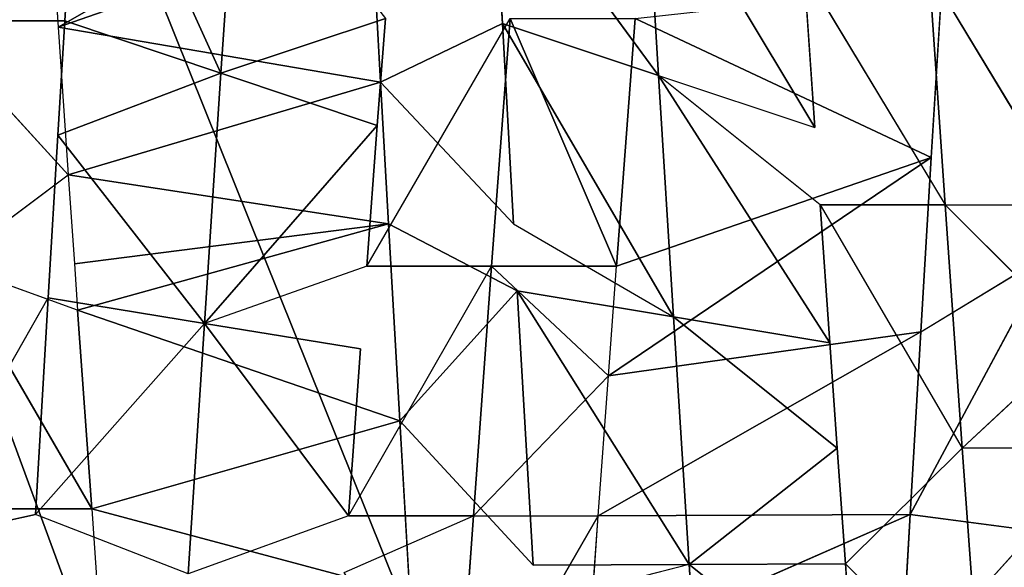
# Model space of a CAD drawing. Extents: x 0 to 40, y 0 to 81.9.
# Tile 302 of 623: x 5.929 to 6.618, y 74.874 to 75.257. Entities that reach past the tile are written whole.
import ezdxf

# ---------------------------------------------------------------- set-up
doc = ezdxf.new("R2010")
doc.units = 0
doc.header["$LTSCALE"] = 25.4
doc.layers.get('0').update_dxf_attribs({"color": 13, "linetype": 'CONTINUOUS'})

# ---------------------------------------------------------------- blocks, each defined once
blk = doc.blocks.new('ICE-TUBE-LED-S-8118_STL')
at = {"color": 0}
for p, q in [((75.20985, 16.25523, 44.05003), (75.22965, 16.16658, 44.05025)), ((75.20985, 16.25523, 44.05003), (75.381, 16.15767, 44.05857)), ((75.57041, 16.23816, 47.52642), (75.46723, 16.14361, 47.54793)), ((75.57487, 16.23351, 44.0867), (75.5748, 16.14601, 44.08669)), ((75.23358, 16.12718, 47.57072), (75.40493, 16.22679, 47.55747)), ((75.23358, 16.12718, 47.57072), (75.40493, 16.22679, 47.55747)), ((75.37259, 16.13703, 47.56142), (75.40493, 16.22679, 47.55747)), ((75.40493, 16.22679, 47.55747), (75.46723, 16.14361, 47.54793)), ((75.23358, 16.12718, 47.57072), (75.23358, 16.21468, 47.57072)), ((75.18794, 16.05969, 44.23948), (75.22965, 16.16658, 44.05025)), ((75.381, 16.15767, 44.05857), (75.22965, 16.16658, 44.05025)), ((75.36325, 16.04829, 44.24718), (75.22965, 16.16658, 44.05025)), ((75.381, 16.15767, 44.05857), (75.22965, 16.16658, 44.05025)), ((75.36325, 16.04829, 44.24718), (75.22965, 16.16658, 44.05025)), ((75.381, 16.15767, 44.05857), (75.36325, 16.04829, 44.24718)), ((75.381, 16.15767, 44.05857), (75.36325, 16.04829, 44.24718)), ((75.49486, 16.15085, 44.07268), (75.381, 16.15767, 44.05857)), ((75.64961, 16.15599, 47.50491), (75.57041, 16.15066, 47.52642)), ((75.49486, 16.15085, 44.07268), (75.36325, 16.04829, 44.24718)), ((75.49486, 16.15085, 44.07268), (75.36325, 16.04829, 44.24718)), ((75.57041, 16.15066, 47.52642), (75.46723, 16.14361, 47.54793)), ((75.49486, 16.15085, 44.07268), (75.53822, 16.03664, 44.27256)), ((75.49486, 16.15085, 44.07268), (75.53822, 16.03664, 44.27256)), ((75.5748, 16.14601, 44.08669), (75.49486, 16.15085, 44.07268)), ((75.53207, 15.92486, 47.92123), (75.57041, 16.15066, 47.52642)), ((75.53207, 15.92486, 47.92123), (75.57041, 16.15066, 47.52642)), ((75.53822, 16.03664, 44.27256), (75.5748, 16.14601, 44.08669)), ((75.53822, 16.03664, 44.27256), (75.5748, 16.14601, 44.08669)), ((75.64684, 15.93119, 47.89772), (75.57041, 16.15066, 47.52642)), ((75.64684, 15.93119, 47.89772), (75.57041, 16.15066, 47.52642)), ((75.75452, 16.13494, 44.131), (75.5748, 16.14601, 44.08669)), ((75.75452, 16.13494, 44.131), (75.5748, 16.14601, 44.08669)), ((75.40493, 16.13929, 47.55747), (75.37259, 16.13703, 47.56142)), ((75.46723, 16.14361, 47.54793), (75.40493, 16.13929, 47.55747)), ((75.43279, 15.91931, 47.93585), (75.40493, 16.13929, 47.55747)), ((75.43279, 15.91931, 47.93585), (75.40493, 16.13929, 47.55747)), ((75.43279, 15.91931, 47.93585), (75.46723, 16.14361, 47.54793)), ((75.43279, 15.91931, 47.93585), (75.46723, 16.14361, 47.54793)), ((75.53207, 15.92486, 47.92123), (75.46723, 16.14361, 47.54793)), ((75.53207, 15.92486, 47.92123), (75.46723, 16.14361, 47.54793)), ((75.37259, 16.13703, 47.56142), (75.23358, 16.12718, 47.57072)), ((75.37259, 16.13703, 47.56142), (75.23358, 16.12718, 47.57072)), ((75.29504, 15.91148, 47.9476), (75.37259, 16.13703, 47.56142)), ((75.29504, 15.91148, 47.9476), (75.37259, 16.13703, 47.56142)), ((75.43279, 15.91931, 47.93585), (75.37259, 16.13703, 47.56142)), ((75.43279, 15.91931, 47.93585), (75.37259, 16.13703, 47.56142)), ((75.53822, 16.03664, 44.27256), (75.75452, 16.13494, 44.131)), ((75.53822, 16.03664, 44.27256), (75.75452, 16.13494, 44.131)), ((75.174, 15.90448, 47.94985), (75.23358, 16.12718, 47.57072)), ((75.174, 15.90448, 47.94985), (75.23358, 16.12718, 47.57072)), ((75.23358, 16.12718, 47.57072), (75.17873, 16.12323, 47.57099)), ((75.29504, 15.91148, 47.9476), (75.23358, 16.12718, 47.57072)), ((75.29504, 15.91148, 47.9476), (75.23358, 16.12718, 47.57072)), ((75.22871, 15.94745, 44.42918), (75.18794, 16.05969, 44.23948)), ((75.18794, 16.05969, 44.23948), (75.36325, 16.04829, 44.24718)), ((75.18794, 16.05969, 44.23948), (75.36325, 16.04829, 44.24718)), ((75.3455, 15.93892, 44.43579), (75.36325, 16.04829, 44.24718)), ((75.40332, 15.93464, 44.44232), (75.36325, 16.04829, 44.24718)), ((75.36325, 16.04829, 44.24718), (75.50165, 15.92726, 44.45844)), ((75.53822, 16.03664, 44.27256), (75.36325, 16.04829, 44.24718)), ((75.53822, 16.03664, 44.27256), (75.36325, 16.04829, 44.24718)), ((75.36325, 16.04829, 44.24718), (75.50165, 15.92726, 44.45844)), ((75.53822, 16.03664, 44.27256), (75.50165, 15.92726, 44.45844)), ((75.53822, 16.03664, 44.27256), (75.50165, 15.92726, 44.45844)), ((75.53822, 16.03664, 44.27256), (75.71018, 16.02489, 44.31549)), ((75.57647, 15.92157, 44.47507), (75.53822, 16.03664, 44.27256)), ((75.57647, 15.92157, 44.47507), (75.53822, 16.03664, 44.27256)), ((75.53822, 16.03664, 44.27256), (75.71018, 16.02489, 44.31549)), ((75.18906, 15.95032, 44.42891), (75.22871, 15.85995, 44.42918)), ((75.22871, 15.94745, 44.42918), (75.22871, 15.85995, 44.42918)), ((75.22871, 15.94745, 44.42918), (75.40332, 15.84714, 44.44232)), ((75.22871, 15.94745, 44.42918), (75.3455, 15.93892, 44.43579)), ((75.40332, 15.93464, 44.44232), (75.40332, 15.84714, 44.44232)), ((75.40332, 15.93464, 44.44232), (75.57647, 15.83407, 44.47507)), ((75.40332, 15.93464, 44.44232), (75.50165, 15.92726, 44.45844)), ((75.50165, 15.92726, 44.45844), (75.57647, 15.92157, 44.47507)), ((75.64684, 15.93119, 47.89772), (75.53207, 15.92486, 47.92123)), ((75.43279, 15.91931, 47.93585), (75.29504, 15.91148, 47.9476)), ((75.43279, 15.91931, 47.93585), (75.29504, 15.91148, 47.9476)), ((75.43279, 15.91931, 47.93585), (75.38612, 15.82917, 47.94094)), ((75.53207, 15.92486, 47.92123), (75.43279, 15.83181, 47.93585)), ((75.53207, 15.92486, 47.92123), (75.43279, 15.91931, 47.93585)), ((75.53207, 15.92486, 47.92123), (75.57313, 15.83964, 47.91364)), ((75.29504, 15.91148, 47.9476), (75.174, 15.90448, 47.94985)), ((75.29504, 15.91148, 47.9476), (75.19414, 15.81816, 47.95)), ((75.29504, 15.91148, 47.9476), (75.38612, 15.82917, 47.94094)), ((75.29504, 15.91148, 47.9476), (75.38612, 15.82917, 47.94094)), ((75.05588, 15.8723, 44.43536), (75.22871, 15.77245, 44.42918)), ((75.05588, 15.8723, 44.43536), (75.22871, 15.85995, 44.42918)), ((75.05588, 15.8723, 44.43536), (75.22871, 15.85995, 44.42918)), ((75.22871, 15.85995, 44.42918), (75.22871, 15.77245, 44.42918)), ((75.22871, 15.85995, 44.42918), (75.32643, 15.76532, 44.43412)), ((75.22871, 15.85995, 44.42918), (75.40332, 15.84714, 44.44232)), ((75.22871, 15.85995, 44.42918), (75.40332, 15.84714, 44.44232)), ((75.40332, 15.84714, 44.44232), (75.32643, 15.76532, 44.43412)), ((75.40332, 15.84714, 44.44232), (75.40332, 15.75964, 44.44232)), ((75.6942, 15.84626, 47.8859), (75.53671, 15.73026, 47.72773)), ((75.6942, 15.84626, 47.8859), (75.53671, 15.73026, 47.72773)), ((75.57313, 15.83964, 47.91364), (75.6942, 15.84626, 47.8859)), ((75.43279, 15.83181, 47.93585), (75.57313, 15.83964, 47.91364)), ((75.43279, 15.83181, 47.93585), (75.57313, 15.83964, 47.91364)), ((75.57313, 15.83964, 47.91364), (75.53671, 15.73026, 47.72773)), ((75.57313, 15.83964, 47.91364), (75.53671, 15.73026, 47.72773)), ((75.19414, 15.81816, 47.95), (75.38612, 15.82917, 47.94094)), ((75.19414, 15.81816, 47.95), (75.38612, 15.82917, 47.94094)), ((75.38612, 15.82917, 47.94094), (75.19454, 15.70878, 47.76055)), ((75.38612, 15.82917, 47.94094), (75.19454, 15.70878, 47.76055)), ((75.43279, 15.83181, 47.93585), (75.36787, 15.7198, 47.75237)), ((75.38612, 15.82917, 47.94094), (75.36787, 15.7198, 47.75237)), ((75.19454, 15.70878, 47.76055), (75.16699, 15.81658, 47.94975)), ((75.19454, 15.70878, 47.76055), (75.19414, 15.81816, 47.95)), ((75.13063, 15.7795, 44.43034), (75.22965, 15.55408, 44.05025)), ((75.13063, 15.7795, 44.43034), (75.22965, 15.55408, 44.05025)), ((75.13063, 15.7795, 44.43034), (75.22871, 15.77245, 44.42918)), ((75.22871, 15.77245, 44.42918), (75.22965, 15.55408, 44.05025)), ((75.22871, 15.77245, 44.42918), (75.22965, 15.55408, 44.05025)), ((75.22871, 15.77245, 44.42918), (75.35732, 15.54657, 44.05649)), ((75.22871, 15.77245, 44.42918), (75.35732, 15.54657, 44.05649)), ((75.22871, 15.77245, 44.42918), (75.32643, 15.76532, 44.43412)), ((75.32643, 15.76532, 44.43412), (75.35732, 15.54657, 44.05649)), ((75.32643, 15.76532, 44.43412), (75.35732, 15.54657, 44.05649)), ((75.32643, 15.76532, 44.43412), (75.47918, 15.5393, 44.07033)), ((75.32643, 15.76532, 44.43412), (75.40332, 15.75964, 44.44232)), ((75.32643, 15.76532, 44.43412), (75.47918, 15.5393, 44.07033)), ((75.40332, 15.75964, 44.44232), (75.47918, 15.5393, 44.07033)), ((75.40332, 15.75964, 44.44232), (75.47918, 15.5393, 44.07033)), ((75.40332, 15.75964, 44.44232), (75.57647, 15.74657, 44.47507)), ((75.40332, 15.75964, 44.44232), (75.57647, 15.74657, 44.47507)), ((75.57647, 15.74657, 44.47507), (75.47918, 15.5393, 44.07033)), ((75.57647, 15.74657, 44.47507), (75.47918, 15.5393, 44.07033)), ((75.53671, 15.73026, 47.72773), (75.69897, 15.74006, 47.68787)), ((75.53671, 15.73026, 47.72773), (75.69897, 15.74006, 47.68787)), ((75.53671, 15.73026, 47.72773), (75.34962, 15.61042, 47.56381)), ((75.53671, 15.73026, 47.72773), (75.34962, 15.61042, 47.56381)), ((75.53671, 15.73026, 47.72773), (75.36787, 15.7198, 47.75237)), ((75.53671, 15.73026, 47.72773), (75.36787, 15.7198, 47.75237)), ((75.44608, 15.61715, 47.55146), (75.53671, 15.73026, 47.72773)), ((75.53671, 15.73026, 47.72773), (75.50031, 15.62089, 47.54182)), ((75.36787, 15.7198, 47.75237), (75.19454, 15.70878, 47.76055)), ((75.36787, 15.7198, 47.75237), (75.19454, 15.70878, 47.76055)), ((75.36787, 15.7198, 47.75237), (75.27592, 15.60521, 47.5692)), ((75.36787, 15.7198, 47.75237), (75.27592, 15.60521, 47.5692)), ((75.36787, 15.7198, 47.75237), (75.34962, 15.61042, 47.56381)), ((75.36787, 15.7198, 47.75237), (75.34962, 15.61042, 47.56381)), ((75.19454, 15.70878, 47.76055), (75.01917, 15.69736, 47.75142)), ((75.19454, 15.70878, 47.76055), (75.01917, 15.69736, 47.75142)), ((75.10204, 15.59266, 47.56816), (75.19454, 15.70878, 47.76055)), ((75.10204, 15.59266, 47.56816), (75.19454, 15.70878, 47.76055)), ((75.19454, 15.70878, 47.76055), (75.27592, 15.60521, 47.5692)), ((75.19495, 15.59941, 47.57111), (75.19454, 15.70878, 47.76055)), ((75.19495, 15.59941, 47.57111), (75.19454, 15.70878, 47.76055)), ((75.19454, 15.70878, 47.76055), (75.27592, 15.60521, 47.5692)), ((75.60973, 15.62831, 47.51629), (75.44608, 15.52965, 47.55146)), ((75.60973, 15.62831, 47.51629), (75.50031, 15.62089, 47.54182)), ((75.44608, 15.61715, 47.55146), (75.27592, 15.51771, 47.5692)), ((75.44608, 15.61715, 47.55146), (75.34962, 15.61042, 47.56381)), ((75.44608, 15.61715, 47.55146), (75.44608, 15.52965, 47.55146)), ((75.34962, 15.61042, 47.56381), (75.27592, 15.60521, 47.5692)), ((75.27592, 15.60521, 47.5692), (75.19495, 15.59941, 47.57111)), ((75.19495, 15.59941, 47.57111), (75.10204, 15.50516, 47.56816)), ((75.19495, 15.59941, 47.57111), (75.10204, 15.59266, 47.56816)), ((75.19495, 15.59941, 47.57111), (75.27592, 15.51771, 47.5692)), ((75.1143, 15.56075, 44.05181), (75.21822, 15.46724, 44.0501)), ((75.1143, 15.56075, 44.05181), (75.22965, 15.55408, 44.05025)), ((75.22965, 15.55408, 44.05025), (75.21822, 15.46724, 44.0501)), ((75.22965, 15.55408, 44.05025), (75.41252, 15.45579, 44.0618)), ((75.22965, 15.55408, 44.05025), (75.41252, 15.45579, 44.0618)), ((75.22965, 15.55408, 44.05025), (75.35732, 15.54657, 44.05649)), ((75.22965, 15.55408, 44.05025), (75.35732, 15.54657, 44.05649)), ((75.35732, 15.54657, 44.05649), (75.41252, 15.45579, 44.0618)), ((75.35732, 15.54657, 44.05649), (75.47918, 15.5393, 44.07033)), ((75.60973, 15.54081, 47.51629), (75.44608, 15.44215, 47.55146)), ((75.47918, 15.5393, 44.07033), (75.6003, 15.53195, 44.09188)), ((75.44608, 15.52965, 47.55146), (75.27592, 15.51771, 47.5692)), ((75.44608, 15.52965, 47.55146), (75.27592, 15.51771, 47.5692)), ((75.35241, 15.43562, 47.56354), (75.44608, 15.52965, 47.55146)), ((75.44608, 15.52965, 47.55146), (75.44608, 15.44215, 47.55146)), ((75.10204, 15.50516, 47.56816), (75.27592, 15.51771, 47.5692)), ((75.10204, 15.50516, 47.56816), (75.27592, 15.51771, 47.5692)), ((75.27592, 15.51771, 47.5692), (75.35241, 15.43562, 47.56354)), ((75.27592, 15.43021, 47.5692), (75.27592, 15.51771, 47.5692))]:
    blk.add_line(p, q, dxfattribs=at)
mesh = blk.add_polyface(dxfattribs=at)
corners = [(81.99833, 18.65613, 0), (32.39832, 18.53461, 0), (32.39832, 18.65613, 0), (33.41051, 17.76106, 0), (34.4478, 16.85461, 0), (35.42089, 15.87956, 0), (36.32527, 14.84046, 0), (37.15673, 13.74214, 0), (37.91139, 12.58971, 0), (38.58575, 11.38851, 0), (39.17668, 10.14416, 0), (39.68142, 8.86242, 0), (40.09764, 7.54925, 0), (40.42338, 6.21078, 0), (40.65715, 4.85321, 0), (40.79784, 3.48288, 0), (40.84481, 2.10613, 0), (81.99833, -14.44387, 0), (33.41051, -13.5488, 0), (32.39832, -14.44387, 0), (32.39832, -14.32234, 0), (34.4478, -12.64234, 0), (35.42089, -11.6673, 0), (36.32527, -10.6282, 0), (37.15673, -9.52987, 0), (37.91139, -8.37744, 0), (38.58575, -7.17625, 0), (39.17668, -5.93189, 0), (39.68142, -4.65015, 0), (40.09764, -3.33699, 0), (40.42338, -1.99851, 0), (40.65715, -0.64095, 0), (40.79784, 0.72939, 0)]
mesh.append_faces([[corners[k] for k in face] for face in [(0, 1, 2), (18, 19, 20)]], dxfattribs={"vtx0": -1, "color": 0})
mesh.append_faces([[corners[k] for k in face] for face in [(1, 0, 3), (3, 0, 4), (4, 0, 5), (5, 0, 6), (6, 0, 7), (7, 0, 8), (8, 0, 9), (9, 0, 10), (10, 0, 11), (11, 0, 12), (12, 0, 13), (13, 0, 14), (14, 0, 15), (15, 0, 16), (19, 18, 17)]], dxfattribs={"vtx0": -1, "vtx1": -1, "color": 0})
mesh.append_faces([[corners[k] for k in face] for face in [(16, 0, 17), (17, 18, 21), (17, 21, 22), (17, 22, 23), (17, 23, 24), (17, 24, 25), (17, 25, 26), (17, 26, 27), (17, 27, 28), (17, 28, 29), (17, 29, 30), (17, 30, 31), (17, 31, 32), (17, 32, 16)]], dxfattribs={"vtx0": -1, "vtx2": -1, "color": 0})
mesh = blk.add_polyface(dxfattribs=at)
corners = [(81.99833, -14.44387, 92), (32.39832, -14.32234, 92), (32.39832, -14.44387, 92), (33.41051, -13.5488, 92), (34.4478, -12.64234, 92), (35.42089, -11.6673, 92), (36.32527, -10.6282, 92), (37.15673, -9.52987, 92), (37.91139, -8.37744, 92), (38.58575, -7.17625, 92), (39.17668, -5.93189, 92), (39.68142, -4.65015, 92), (40.09764, -3.33699, 92), (40.42338, -1.99851, 92), (40.65715, -0.64095, 92), (40.79784, 0.72939, 92), (40.84481, 2.10613, 92), (33.41051, 17.76106, 92), (32.39832, 18.65613, 92), (32.39832, 18.53461, 92), (81.99833, 18.65613, 92), (34.4478, 16.85461, 92), (35.42089, 15.87956, 92), (36.32527, 14.84046, 92), (37.15673, 13.74214, 92), (37.91139, 12.58971, 92), (38.58575, 11.38851, 92), (39.17668, 10.14416, 92), (39.68142, 8.86242, 92), (40.09764, 7.54925, 92), (40.42338, 6.21078, 92), (40.65715, 4.85321, 92), (40.79784, 3.48288, 92)]
mesh.append_faces([[corners[k] for k in face] for face in [(0, 1, 2), (17, 18, 19)]], dxfattribs={"vtx0": -1, "color": 0})
mesh.append_faces([[corners[k] for k in face] for face in [(1, 0, 3), (3, 0, 4), (4, 0, 5), (5, 0, 6), (6, 0, 7), (7, 0, 8), (8, 0, 9), (9, 0, 10), (10, 0, 11), (11, 0, 12), (12, 0, 13), (13, 0, 14), (14, 0, 15), (15, 0, 16), (18, 17, 20), (20, 16, 0)]], dxfattribs={"vtx0": -1, "vtx1": -1, "color": 0})
mesh.append_faces([[corners[k] for k in face] for face in [(20, 17, 21), (20, 21, 22), (20, 22, 23), (20, 23, 24), (20, 24, 25), (20, 25, 26), (20, 26, 27), (20, 27, 28), (20, 28, 29), (20, 29, 30), (20, 30, 31), (20, 31, 32), (20, 32, 16)]], dxfattribs={"vtx0": -1, "vtx2": -1, "color": 0})
mesh = blk.add_polyface(dxfattribs=at)
corners = [(82.19833, -12.64387, 2), (64.19833, 16.85613, 2), (64.19833, -12.64387, 2), (82.19833, 16.85613, 2)]
mesh.append_faces([[corners[k] for k in face] for face in [(0, 1, 2), (1, 0, 3)]], dxfattribs={"vtx0": -1, "color": 0})
mesh = blk.add_polyface(dxfattribs=at)
corners = [(64.19833, 16.85613, 90), (82.19833, -12.64387, 90), (64.19833, -12.64387, 90), (82.19833, 16.85613, 90)]
mesh.append_faces([[corners[k] for k in face] for face in [(0, 1, 2), (1, 0, 3)]], dxfattribs={"vtx0": -1, "color": 0})
mesh = blk.add_polyface(dxfattribs=at)
corners = [(75.23358, 16.21468, 47.57072), (75.05927, 16.20202, 47.56495), (75.05927, 16.11452, 47.56495), (75.05927, 16.28952, 47.56495), (75.23358, 16.30218, 47.57072)]
mesh.append_faces([[corners[k] for k in face] for face in [(0, 1, 2), (3, 0, 4)]], dxfattribs={"vtx0": -1, "color": 0})
mesh.append_faces([[corners[k] for k in face] for face in [(1, 0, 3)]], dxfattribs={"vtx0": -1, "vtx1": -1, "color": 0})
mesh = blk.add_polyface(dxfattribs=at)
corners = [(75.381, 16.15767, 44.05857), (75.22965, 16.16658, 44.05025), (75.20985, 16.25523, 44.05003)]
mesh.append_faces([[corners[k] for k in face] for face in [(0, 1, 2)]], dxfattribs={"color": 0})
mesh = blk.add_polyface(dxfattribs=at)
corners = [(75.72917, 16.24899, 47.47871), (75.57041, 16.23816, 47.52642), (75.64961, 16.15599, 47.50491)]
mesh.append_faces([[corners[k] for k in face] for face in [(0, 1, 2)]], dxfattribs={"color": 0})
mesh = blk.add_polyface(dxfattribs=at)
corners = [(75.57041, 16.23816, 47.52642), (75.40493, 16.22679, 47.55747), (75.46723, 16.14361, 47.54793)]
mesh.append_faces([[corners[k] for k in face] for face in [(0, 1, 2)]], dxfattribs={"color": 0})
mesh = blk.add_polyface(dxfattribs=at)
corners = [(75.75452, 16.13494, 44.131), (75.5748, 16.14601, 44.08669), (75.57487, 16.23351, 44.0867)]
mesh.append_faces([[corners[k] for k in face] for face in [(0, 1, 2)]], dxfattribs={"color": 0})
mesh = blk.add_polyface(dxfattribs=at)
corners = [(75.40493, 16.22679, 47.55747), (75.23358, 16.21468, 47.57072), (75.23358, 16.12718, 47.57072)]
mesh.append_faces([[corners[k] for k in face] for face in [(0, 1, 2)]], dxfattribs={"color": 0})
mesh = blk.add_polyface(dxfattribs=at)
corners = [(75.40493, 16.22679, 47.55747), (75.23358, 16.12718, 47.57072), (75.37259, 16.13703, 47.56142)]
mesh.append_faces([[corners[k] for k in face] for face in [(0, 1, 2)]], dxfattribs={"color": 0})
mesh = blk.add_polyface(dxfattribs=at)
corners = [(75.36325, 16.04829, 44.24718), (75.18794, 16.05969, 44.23948), (75.22965, 16.16658, 44.05025)]
mesh.append_faces([[corners[k] for k in face] for face in [(0, 1, 2)]], dxfattribs={"color": 0})
mesh = blk.add_polyface(dxfattribs=at)
corners = [(75.36325, 16.04829, 44.24718), (75.22965, 16.16658, 44.05025), (75.381, 16.15767, 44.05857)]
mesh.append_faces([[corners[k] for k in face] for face in [(0, 1, 2)]], dxfattribs={"color": 0})
mesh = blk.add_polyface(dxfattribs=at)
corners = [(75.36325, 16.04829, 44.24718), (75.381, 16.15767, 44.05857), (75.49486, 16.15085, 44.07268)]
mesh.append_faces([[corners[k] for k in face] for face in [(0, 1, 2)]], dxfattribs={"color": 0})
mesh = blk.add_polyface(dxfattribs=at)
corners = [(75.57041, 16.15066, 47.52642), (75.69419, 15.93376, 47.8859), (75.64961, 16.15599, 47.50491), (75.64684, 15.93119, 47.89772)]
mesh.append_faces([[corners[k] for k in face] for face in [(0, 1, 2), (1, 0, 3)]], dxfattribs={"vtx0": -1, "color": 0})
mesh = blk.add_polyface(dxfattribs=at)
corners = [(75.53822, 16.03664, 44.27256), (75.36325, 16.04829, 44.24718), (75.49486, 16.15085, 44.07268)]
mesh.append_faces([[corners[k] for k in face] for face in [(0, 1, 2)]], dxfattribs={"color": 0})
mesh = blk.add_polyface(dxfattribs=at)
corners = [(75.53207, 15.92486, 47.92123), (75.57041, 16.15066, 47.52642), (75.46723, 16.14361, 47.54793)]
mesh.append_faces([[corners[k] for k in face] for face in [(0, 1, 2)]], dxfattribs={"color": 0})
mesh = blk.add_polyface(dxfattribs=at)
corners = [(75.53822, 16.03664, 44.27256), (75.49486, 16.15085, 44.07268), (75.5748, 16.14601, 44.08669)]
mesh.append_faces([[corners[k] for k in face] for face in [(0, 1, 2)]], dxfattribs={"color": 0})
mesh = blk.add_polyface(dxfattribs=at)
corners = [(75.53207, 15.92486, 47.92123), (75.64684, 15.93119, 47.89772), (75.57041, 16.15066, 47.52642)]
mesh.append_faces([[corners[k] for k in face] for face in [(0, 1, 2)]], dxfattribs={"color": 0})
mesh = blk.add_polyface(dxfattribs=at)
corners = [(75.53822, 16.03664, 44.27256), (75.5748, 16.14601, 44.08669), (75.75452, 16.13494, 44.131)]
mesh.append_faces([[corners[k] for k in face] for face in [(0, 1, 2)]], dxfattribs={"color": 0})
mesh = blk.add_polyface(dxfattribs=at)
corners = [(75.43279, 15.91931, 47.93585), (75.40493, 16.13929, 47.55747), (75.37259, 16.13703, 47.56142)]
mesh.append_faces([[corners[k] for k in face] for face in [(0, 1, 2)]], dxfattribs={"color": 0})
mesh = blk.add_polyface(dxfattribs=at)
corners = [(75.43279, 15.91931, 47.93585), (75.46723, 16.14361, 47.54793), (75.40493, 16.13929, 47.55747)]
mesh.append_faces([[corners[k] for k in face] for face in [(0, 1, 2)]], dxfattribs={"color": 0})
mesh = blk.add_polyface(dxfattribs=at)
corners = [(75.43279, 15.91931, 47.93585), (75.53207, 15.92486, 47.92123), (75.46723, 16.14361, 47.54793)]
mesh.append_faces([[corners[k] for k in face] for face in [(0, 1, 2)]], dxfattribs={"color": 0})
mesh = blk.add_polyface(dxfattribs=at)
corners = [(75.29504, 15.91148, 47.9476), (75.37259, 16.13703, 47.56142), (75.23358, 16.12718, 47.57072)]
mesh.append_faces([[corners[k] for k in face] for face in [(0, 1, 2)]], dxfattribs={"color": 0})
mesh = blk.add_polyface(dxfattribs=at)
corners = [(75.29504, 15.91148, 47.9476), (75.43279, 15.91931, 47.93585), (75.37259, 16.13703, 47.56142)]
mesh.append_faces([[corners[k] for k in face] for face in [(0, 1, 2)]], dxfattribs={"color": 0})
mesh = blk.add_polyface(dxfattribs=at)
corners = [(75.71018, 16.02489, 44.31549), (75.53822, 16.03664, 44.27256), (75.75452, 16.13494, 44.131)]
mesh.append_faces([[corners[k] for k in face] for face in [(0, 1, 2)]], dxfattribs={"color": 0})
mesh = blk.add_polyface(dxfattribs=at)
corners = [(75.174, 15.90448, 47.94985), (75.23358, 16.12718, 47.57072), (75.17873, 16.12323, 47.57099)]
mesh.append_faces([[corners[k] for k in face] for face in [(0, 1, 2)]], dxfattribs={"color": 0})
mesh = blk.add_polyface(dxfattribs=at)
corners = [(75.174, 15.90448, 47.94985), (75.29504, 15.91148, 47.9476), (75.23358, 16.12718, 47.57072)]
mesh.append_faces([[corners[k] for k in face] for face in [(0, 1, 2)]], dxfattribs={"color": 0})
mesh = blk.add_polyface(dxfattribs=at)
corners = [(75.36325, 16.04829, 44.24718), (75.22871, 15.94745, 44.42918), (75.18794, 16.05969, 44.23948), (75.3455, 15.93892, 44.43579)]
mesh.append_faces([[corners[k] for k in face] for face in [(0, 1, 2), (1, 0, 3)]], dxfattribs={"vtx0": -1, "color": 0})
mesh = blk.add_polyface(dxfattribs=at)
corners = [(75.50165, 15.92726, 44.45844), (75.40332, 15.93464, 44.44232), (75.36325, 16.04829, 44.24718)]
mesh.append_faces([[corners[k] for k in face] for face in [(0, 1, 2)]], dxfattribs={"color": 0})
mesh = blk.add_polyface(dxfattribs=at)
corners = [(75.50165, 15.92726, 44.45844), (75.36325, 16.04829, 44.24718), (75.53822, 16.03664, 44.27256)]
mesh.append_faces([[corners[k] for k in face] for face in [(0, 1, 2)]], dxfattribs={"color": 0})
mesh = blk.add_polyface(dxfattribs=at)
corners = [(75.57647, 15.92157, 44.47507), (75.50165, 15.92726, 44.45844), (75.53822, 16.03664, 44.27256)]
mesh.append_faces([[corners[k] for k in face] for face in [(0, 1, 2)]], dxfattribs={"color": 0})
mesh = blk.add_polyface(dxfattribs=at)
corners = [(75.57647, 15.92157, 44.47507), (75.53822, 16.03664, 44.27256), (75.71018, 16.02489, 44.31549)]
mesh.append_faces([[corners[k] for k in face] for face in [(0, 1, 2)]], dxfattribs={"color": 0})
mesh = blk.add_polyface(dxfattribs=at)
corners = [(75.22871, 15.85995, 44.42918), (75.05588, 15.8723, 44.43536), (75.18906, 15.95032, 44.42891)]
mesh.append_faces([[corners[k] for k in face] for face in [(0, 1, 2)]], dxfattribs={"color": 0})
mesh = blk.add_polyface(dxfattribs=at)
corners = [(75.40332, 15.84714, 44.44232), (75.22871, 15.85995, 44.42918), (75.22871, 15.94745, 44.42918)]
mesh.append_faces([[corners[k] for k in face] for face in [(0, 1, 2)]], dxfattribs={"color": 0})
mesh = blk.add_polyface(dxfattribs=at)
corners = [(75.57647, 15.83407, 44.47507), (75.40332, 15.84714, 44.44232), (75.40332, 15.93464, 44.44232), (75.40332, 15.75964, 44.44232), (75.57647, 15.74657, 44.47507)]
mesh.append_faces([[corners[k] for k in face] for face in [(0, 1, 2), (3, 0, 4)]], dxfattribs={"vtx0": -1, "color": 0})
mesh.append_faces([[corners[k] for k in face] for face in [(1, 0, 3)]], dxfattribs={"vtx0": -1, "vtx1": -1, "color": 0})
mesh = blk.add_polyface(dxfattribs=at)
corners = [(75.43279, 15.91931, 47.93585), (75.29504, 15.91148, 47.9476), (75.38612, 15.82917, 47.94094)]
mesh.append_faces([[corners[k] for k in face] for face in [(0, 1, 2)]], dxfattribs={"color": 0})
mesh = blk.add_polyface(dxfattribs=at)
corners = [(75.57313, 15.83964, 47.91364), (75.53207, 15.92486, 47.92123), (75.43279, 15.83181, 47.93585)]
mesh.append_faces([[corners[k] for k in face] for face in [(0, 1, 2)]], dxfattribs={"color": 0})
mesh = blk.add_polyface(dxfattribs=at)
corners = [(75.38612, 15.82917, 47.94094), (75.29504, 15.91148, 47.9476), (75.19414, 15.81816, 47.95)]
mesh.append_faces([[corners[k] for k in face] for face in [(0, 1, 2)]], dxfattribs={"color": 0})
mesh = blk.add_polyface(dxfattribs=at)
corners = [(75.22871, 15.77245, 44.42918), (75.05588, 15.8723, 44.43536), (75.22871, 15.85995, 44.42918)]
mesh.append_faces([[corners[k] for k in face] for face in [(0, 1, 2)]], dxfattribs={"color": 0})
mesh = blk.add_polyface(dxfattribs=at)
corners = [(75.40332, 15.84714, 44.44232), (75.32643, 15.76532, 44.43412), (75.22871, 15.85995, 44.42918)]
mesh.append_faces([[corners[k] for k in face] for face in [(0, 1, 2)]], dxfattribs={"color": 0})
mesh = blk.add_polyface(dxfattribs=at)
corners = [(75.6942, 15.84626, 47.8859), (75.53671, 15.73026, 47.72773), (75.69897, 15.74006, 47.68787)]
mesh.append_faces([[corners[k] for k in face] for face in [(0, 1, 2)]], dxfattribs={"color": 0})
mesh = blk.add_polyface(dxfattribs=at)
corners = [(75.57313, 15.83964, 47.91364), (75.53671, 15.73026, 47.72773), (75.6942, 15.84626, 47.8859)]
mesh.append_faces([[corners[k] for k in face] for face in [(0, 1, 2)]], dxfattribs={"color": 0})
mesh = blk.add_polyface(dxfattribs=at)
corners = [(75.57313, 15.83964, 47.91364), (75.36787, 15.7198, 47.75237), (75.53671, 15.73026, 47.72773), (75.43279, 15.83181, 47.93585)]
mesh.append_faces([[corners[k] for k in face] for face in [(0, 1, 2), (1, 0, 3)]], dxfattribs={"vtx0": -1, "color": 0})
mesh = blk.add_polyface(dxfattribs=at)
corners = [(75.19414, 15.81816, 47.95), (75.19454, 15.70878, 47.76055), (75.38612, 15.82917, 47.94094)]
mesh.append_faces([[corners[k] for k in face] for face in [(0, 1, 2)]], dxfattribs={"color": 0})
mesh = blk.add_polyface(dxfattribs=at)
corners = [(75.38612, 15.82917, 47.94094), (75.19454, 15.70878, 47.76055), (75.36787, 15.7198, 47.75237)]
mesh.append_faces([[corners[k] for k in face] for face in [(0, 1, 2)]], dxfattribs={"color": 0})
mesh = blk.add_polyface(dxfattribs=at)
corners = [(75.16699, 15.81658, 47.94975), (75.01917, 15.69736, 47.75142), (75.19454, 15.70878, 47.76055)]
mesh.append_faces([[corners[k] for k in face] for face in [(0, 1, 2)]], dxfattribs={"color": 0})
mesh = blk.add_polyface(dxfattribs=at)
corners = [(75.13063, 15.7795, 44.43034), (75.22965, 15.55408, 44.05025), (75.1143, 15.56075, 44.05181)]
mesh.append_faces([[corners[k] for k in face] for face in [(0, 1, 2)]], dxfattribs={"color": 0})
mesh = blk.add_polyface(dxfattribs=at)
corners = [(75.13063, 15.7795, 44.43034), (75.22871, 15.77245, 44.42918), (75.22965, 15.55408, 44.05025)]
mesh.append_faces([[corners[k] for k in face] for face in [(0, 1, 2)]], dxfattribs={"color": 0})
mesh = blk.add_polyface(dxfattribs=at)
corners = [(75.22871, 15.77245, 44.42918), (75.35732, 15.54657, 44.05649), (75.22965, 15.55408, 44.05025)]
mesh.append_faces([[corners[k] for k in face] for face in [(0, 1, 2)]], dxfattribs={"color": 0})
mesh = blk.add_polyface(dxfattribs=at)
corners = [(75.32643, 15.76532, 44.43412), (75.35732, 15.54657, 44.05649), (75.22871, 15.77245, 44.42918)]
mesh.append_faces([[corners[k] for k in face] for face in [(0, 1, 2)]], dxfattribs={"color": 0})
mesh = blk.add_polyface(dxfattribs=at)
corners = [(75.32643, 15.76532, 44.43412), (75.47918, 15.5393, 44.07033), (75.35732, 15.54657, 44.05649)]
mesh.append_faces([[corners[k] for k in face] for face in [(0, 1, 2)]], dxfattribs={"color": 0})
mesh = blk.add_polyface(dxfattribs=at)
corners = [(75.40332, 15.75964, 44.44232), (75.47918, 15.5393, 44.07033), (75.32643, 15.76532, 44.43412)]
mesh.append_faces([[corners[k] for k in face] for face in [(0, 1, 2)]], dxfattribs={"color": 0})
mesh = blk.add_polyface(dxfattribs=at)
corners = [(75.57647, 15.74657, 44.47507), (75.47918, 15.5393, 44.07033), (75.40332, 15.75964, 44.44232)]
mesh.append_faces([[corners[k] for k in face] for face in [(0, 1, 2)]], dxfattribs={"color": 0})
mesh = blk.add_polyface(dxfattribs=at)
corners = [(75.57647, 15.74657, 44.47507), (75.6003, 15.53195, 44.09188), (75.47918, 15.5393, 44.07033)]
mesh.append_faces([[corners[k] for k in face] for face in [(0, 1, 2)]], dxfattribs={"color": 0})
mesh = blk.add_polyface(dxfattribs=at)
corners = [(75.69897, 15.74006, 47.68787), (75.50031, 15.62089, 47.54182), (75.60973, 15.62831, 47.51629), (75.53671, 15.73026, 47.72773)]
mesh.append_faces([[corners[k] for k in face] for face in [(0, 1, 2), (1, 0, 3)]], dxfattribs={"vtx0": -1, "color": 0})
mesh = blk.add_polyface(dxfattribs=at)
corners = [(75.53671, 15.73026, 47.72773), (75.34962, 15.61042, 47.56381), (75.44608, 15.61715, 47.55146)]
mesh.append_faces([[corners[k] for k in face] for face in [(0, 1, 2)]], dxfattribs={"color": 0})
mesh = blk.add_polyface(dxfattribs=at)
corners = [(75.36787, 15.7198, 47.75237), (75.34962, 15.61042, 47.56381), (75.53671, 15.73026, 47.72773)]
mesh.append_faces([[corners[k] for k in face] for face in [(0, 1, 2)]], dxfattribs={"color": 0})
mesh = blk.add_polyface(dxfattribs=at)
corners = [(75.19454, 15.70878, 47.76055), (75.27592, 15.60521, 47.5692), (75.36787, 15.7198, 47.75237)]
mesh.append_faces([[corners[k] for k in face] for face in [(0, 1, 2)]], dxfattribs={"color": 0})
mesh = blk.add_polyface(dxfattribs=at)
corners = [(75.36787, 15.7198, 47.75237), (75.27592, 15.60521, 47.5692), (75.34962, 15.61042, 47.56381)]
mesh.append_faces([[corners[k] for k in face] for face in [(0, 1, 2)]], dxfattribs={"color": 0})
mesh = blk.add_polyface(dxfattribs=at)
corners = [(75.19454, 15.70878, 47.76055), (75.01917, 15.69736, 47.75142), (75.10204, 15.59266, 47.56816)]
mesh.append_faces([[corners[k] for k in face] for face in [(0, 1, 2)]], dxfattribs={"color": 0})
mesh = blk.add_polyface(dxfattribs=at)
corners = [(75.19454, 15.70878, 47.76055), (75.10204, 15.59266, 47.56816), (75.19495, 15.59941, 47.57111)]
mesh.append_faces([[corners[k] for k in face] for face in [(0, 1, 2)]], dxfattribs={"color": 0})
mesh = blk.add_polyface(dxfattribs=at)
corners = [(75.19454, 15.70878, 47.76055), (75.19495, 15.59941, 47.57111), (75.27592, 15.60521, 47.5692)]
mesh.append_faces([[corners[k] for k in face] for face in [(0, 1, 2)]], dxfattribs={"color": 0})
mesh = blk.add_polyface(dxfattribs=at)
corners = [(75.60973, 15.54081, 47.51629), (75.44608, 15.52965, 47.55146), (75.44608, 15.44215, 47.55146), (75.60973, 15.62831, 47.51629)]
mesh.append_faces([[corners[k] for k in face] for face in [(0, 1, 2), (1, 0, 3)]], dxfattribs={"vtx0": -1, "color": 0})
mesh = blk.add_polyface(dxfattribs=at)
corners = [(75.44608, 15.61715, 47.55146), (75.27592, 15.51771, 47.5692), (75.44608, 15.52965, 47.55146)]
mesh.append_faces([[corners[k] for k in face] for face in [(0, 1, 2)]], dxfattribs={"color": 0})
mesh = blk.add_polyface(dxfattribs=at)
corners = [(75.27592, 15.51771, 47.5692), (75.19495, 15.59941, 47.57111), (75.10204, 15.50516, 47.56816)]
mesh.append_faces([[corners[k] for k in face] for face in [(0, 1, 2)]], dxfattribs={"color": 0})
mesh = blk.add_polyface(dxfattribs=at)
corners = [(75.21822, 15.46724, 44.0501), (75.02595, 15.4783, 44.05763), (75.1143, 15.56075, 44.05181)]
mesh.append_faces([[corners[k] for k in face] for face in [(0, 1, 2)]], dxfattribs={"color": 0})
mesh = blk.add_polyface(dxfattribs=at)
corners = [(75.41252, 15.45579, 44.0618), (75.21822, 15.46724, 44.0501), (75.22965, 15.55408, 44.05025)]
mesh.append_faces([[corners[k] for k in face] for face in [(0, 1, 2)]], dxfattribs={"color": 0})
mesh = blk.add_polyface(dxfattribs=at)
corners = [(75.41252, 15.45579, 44.0618), (75.22965, 15.55408, 44.05025), (75.35732, 15.54657, 44.05649)]
mesh.append_faces([[corners[k] for k in face] for face in [(0, 1, 2)]], dxfattribs={"color": 0})
mesh = blk.add_polyface(dxfattribs=at)
corners = [(75.44608, 15.52965, 47.55146), (75.27592, 15.51771, 47.5692), (75.35241, 15.43562, 47.56354)]
mesh.append_faces([[corners[k] for k in face] for face in [(0, 1, 2)]], dxfattribs={"color": 0})
mesh = blk.add_polyface(dxfattribs=at)
corners = [(75.27592, 15.43021, 47.5692), (75.10204, 15.50516, 47.56816), (75.10204, 15.41766, 47.56816), (75.27592, 15.51771, 47.5692)]
mesh.append_faces([[corners[k] for k in face] for face in [(0, 1, 2), (1, 0, 3)]], dxfattribs={"vtx0": -1, "color": 0})

msp = doc.modelspace()

# ---------------------------------------------------------------- block references
at = {"color": 8, "rotation": 90.00000000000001}
msp.add_blockref('ICE-TUBE-LED-S-8118_STL', (22.10613, -0.3188, 254.70001), dxfattribs=at)

doc.saveas('drawing.dxf')
